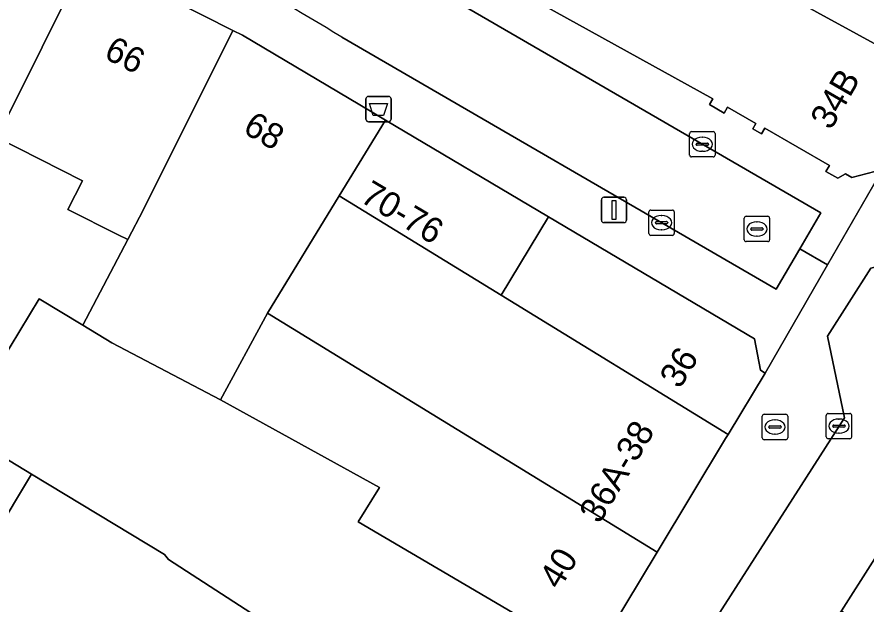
# Model space of a CAD drawing. Extents: x 160663 to 161506, y 382245 to 383291.
# Drawn here: x 161064.23 to 161097.75, y 383054.48 to 383077.63 of the extents above; entities that cross this region are included whole.
import ezdxf

# ---------------------------------------------------------------- set-up
doc = ezdxf.new("R2010")
doc.units = 0
for name, color, linetype in [('IMGEO_Afvalbak', 7, 'Continuous'), ('IMGEO_Brandkraan', 7, 'Continuous'), ('IMGEO_Erf', 7, 'Continuous'), ('IMGEO_Kolk', 7, 'Continuous'), ('IMGEO_Lichtmast', 7, 'Continuous'), ('IMGEO_Pand', 7, 'Continuous'), ('IMGEO_Pand_nummerreeks', 7, 'Continuous'), ('IMGEO_Rijbaan_lokaal_open', 7, 'Continuous'), ('IMGEO_Rioolput', 7, 'Continuous'), ('IMGEO_Voetpad_open', 7, 'Continuous'), ('IMGEO_Woonerf_open', 7, 'Continuous')]:
    doc.layers.add(name, color=color, linetype=linetype)

msp = doc.modelspace()

# ---------------------------------------------------------------- linework, layer by layer
at = {"layer": 'IMGEO_Afvalbak'}
for p, q in [((161078.01, 383073.601), (161078.01, 383074.401)), ((161078.01, 383074.401), (161078.01, 383073.601)), ((161078.11, 383074.501), (161078.9, 383074.501)), ((161078.9, 383074.501), (161078.11, 383074.501)), ((161079, 383074.401), (161079, 383073.601)), ((161079, 383073.601), (161079, 383074.401)), ((161078.9, 383073.501), (161078.11, 383073.501)), ((161078.11, 383073.501), (161078.9, 383073.501))]:
    msp.add_line(p, q, dxfattribs=at)
msp.add_lwpolyline([(161078.153, 383074.215), (161078.857, 383074.215), (161078.708, 383073.745), (161078.302, 383073.745), (161078.153, 383074.215)], dxfattribs=at)
for centre, start, end in [((161078.11, 383074.401), 90, 180), ((161078.11, 383074.401), 90, 180), ((161078.9, 383074.401), 0, 90), ((161078.9, 383074.401), 360, 90), ((161078.11, 383073.601), 180, 270), ((161078.11, 383073.601), 180, 270), ((161078.9, 383073.601), 270, 0), ((161078.9, 383073.601), 270, 0)]:
    msp.add_arc(centre, 0.1, start, end, dxfattribs=at)
at = {"layer": 'IMGEO_Brandkraan'}
for p, q in [((161093.658, 383061.035), (161093.658, 383061.887)), ((161093.733, 383061.961), (161094.585, 383061.961)), ((161094.146, 383061.741), (161094.171, 383061.741)), ((161094.659, 383061.887), (161094.659, 383061.035)), ((161093.917, 383061.455), (161093.917, 383061.467)), ((161094.355, 383061.418), (161093.957, 383061.418)), ((161093.96, 383061.504), (161094.358, 383061.504)), ((161094.401, 383061.467), (161094.401, 383061.455)), ((161094.169, 383061.181), (161094.144, 383061.181)), ((161094.585, 383060.961), (161093.733, 383060.961))]:
    msp.add_line(p, q, dxfattribs=at)
for points in [[(161093.658, 383061.035), (161093.658, 383061.887)], [(161093.733, 383061.961), (161094.585, 383061.961)], [(161094.659, 383061.887), (161094.659, 383061.035)], [(161094.585, 383060.961), (161093.733, 383060.961)]]:
    msp.add_lwpolyline(points, dxfattribs=at)
for centre, radius, start, end in [((161093.735, 383061.885), 0.0765, 91.552, 178.448), ((161093.735, 383061.885), 0.0765, 91.552, 178.448), ((161094.583, 383061.885), 0.0765, 1.552, 88.448), ((161094.583, 383061.885), 0.0765, 1.552, 88.448), ((161093.957, 383061.464), 0.0403, 85.8775, 175.7526), ((161093.954, 383061.454), 0.0366, 178.938, 274.7102), ((161094.358, 383061.461), 0.043, 264.8664, 352.4533), ((161094.362, 383061.466), 0.0386, 1.7309, 96.639), ((161093.735, 383061.037), 0.0765, 181.552, 268.448), ((161093.735, 383061.037), 0.0765, 181.552, 268.448), ((161094.583, 383061.037), 0.0765, 271.552, 358.448), ((161094.583, 383061.037), 0.0765, 271.552, 358.448)]:
    msp.add_arc(centre, radius, start, end, dxfattribs=at)
for centre, major_axis, ratio, start_param, end_param in [((161094.145, 383061.461), (-0.387, 0.002), 0.722429, 4.712389, 7.853982), ((161094.17, 383061.461), (-0.39, 0.002), 0.717154, 1.570796, 4.712389)]:
    msp.add_ellipse(centre, major_axis=major_axis, ratio=ratio, start_param=start_param, end_param=end_param, dxfattribs=at)
at = {"layer": 'IMGEO_Erf'}
for points in [[(161063.581, 383063.993), (161065.107, 383066.514), (161066.831, 383065.474), (161068.604, 383068.854), (161068.224, 383069.046), (161066.247, 383070.042), (161066.818, 383071.176), (161063.435, 383072.88)], [(161061.88, 383054.754), (161064.808, 383059.605), (161061.968, 383061.319)]]:
    msp.add_lwpolyline(points, dxfattribs=at)
at = {"layer": 'IMGEO_Kolk'}
for p, q in [((161090.865, 383073.115), (161091.717, 383073.115)), ((161090.79, 383072.189), (161090.79, 383073.041)), ((161091.278, 383072.895), (161091.303, 383072.895)), ((161091.791, 383073.041), (161091.791, 383072.189)), ((161091.049, 383072.609), (161091.049, 383072.621)), ((161091.487, 383072.572), (161091.089, 383072.572)), ((161091.092, 383072.658), (161091.49, 383072.658)), ((161091.533, 383072.621), (161091.533, 383072.609)), ((161091.717, 383072.115), (161090.865, 383072.115)), ((161091.301, 383072.335), (161091.276, 383072.335)), ((161089.179, 383069.093), (161089.179, 383069.945)), ((161089.254, 383070.019), (161090.106, 383070.019)), ((161089.667, 383069.799), (161089.692, 383069.799)), ((161090.18, 383069.945), (161090.18, 383069.093)), ((161089.438, 383069.513), (161089.438, 383069.525)), ((161089.876, 383069.476), (161089.478, 383069.476)), ((161089.481, 383069.562), (161089.879, 383069.562)), ((161089.922, 383069.525), (161089.922, 383069.513)), ((161089.69, 383069.239), (161089.665, 383069.239)), ((161090.106, 383069.019), (161089.254, 383069.019)), ((161096.259, 383061.995), (161097.111, 383061.995)), ((161096.184, 383061.069), (161096.184, 383061.921)), ((161096.672, 383061.775), (161096.697, 383061.775)), ((161097.185, 383061.921), (161097.185, 383061.069)), ((161096.443, 383061.489), (161096.443, 383061.501)), ((161096.881, 383061.452), (161096.483, 383061.452)), ((161096.486, 383061.538), (161096.884, 383061.538)), ((161096.927, 383061.501), (161096.927, 383061.489)), ((161097.111, 383060.995), (161096.259, 383060.995)), ((161096.695, 383061.215), (161096.67, 383061.215))]:
    msp.add_line(p, q, dxfattribs=at)
for points in [[(161090.865, 383073.115), (161091.717, 383073.115)], [(161090.79, 383072.189), (161090.79, 383073.041)], [(161091.791, 383073.041), (161091.791, 383072.189)], [(161091.717, 383072.115), (161090.865, 383072.115)], [(161089.179, 383069.093), (161089.179, 383069.945)], [(161089.254, 383070.019), (161090.106, 383070.019)], [(161090.18, 383069.945), (161090.18, 383069.093)], [(161090.106, 383069.019), (161089.254, 383069.019)], [(161096.259, 383061.995), (161097.111, 383061.995)], [(161096.184, 383061.069), (161096.184, 383061.921)], [(161097.185, 383061.921), (161097.185, 383061.069)], [(161097.111, 383060.995), (161096.259, 383060.995)]]:
    msp.add_lwpolyline(points, dxfattribs=at)
for centre, radius, start, end in [((161090.867, 383073.039), 0.0765, 91.552, 178.448), ((161090.867, 383073.039), 0.0765, 91.552, 178.448), ((161091.715, 383073.039), 0.0765, 1.552, 88.448), ((161091.715, 383073.039), 0.0765, 1.552, 88.448), ((161091.089, 383072.618), 0.0403, 85.8775, 175.7526), ((161091.086, 383072.608), 0.0366, 178.938, 274.7102), ((161091.49, 383072.615), 0.043, 264.8664, 352.4533), ((161091.494, 383072.62), 0.0386, 1.7309, 96.639), ((161090.867, 383072.191), 0.0765, 181.552, 268.448), ((161090.867, 383072.191), 0.0765, 181.552, 268.448), ((161091.715, 383072.191), 0.0765, 271.552, 358.448), ((161091.715, 383072.191), 0.0765, 271.552, 358.448), ((161089.256, 383069.943), 0.0765, 91.552, 178.448), ((161089.256, 383069.943), 0.0765, 91.552, 178.448), ((161090.104, 383069.943), 0.0765, 1.552, 88.448), ((161090.104, 383069.943), 0.0765, 1.552, 88.448), ((161089.478, 383069.522), 0.0403, 85.8775, 175.7526), ((161089.475, 383069.512), 0.0366, 178.938, 274.7102), ((161089.879, 383069.519), 0.043, 264.8664, 352.4533), ((161089.883, 383069.524), 0.0386, 1.7309, 96.639), ((161089.256, 383069.095), 0.0765, 181.552, 268.448), ((161089.256, 383069.095), 0.0765, 181.552, 268.448), ((161090.104, 383069.095), 0.0765, 271.552, 358.448), ((161090.104, 383069.095), 0.0765, 271.552, 358.448), ((161096.261, 383061.919), 0.0765, 91.552, 178.448), ((161096.261, 383061.919), 0.0765, 91.552, 178.448), ((161097.109, 383061.919), 0.0765, 1.552, 88.448), ((161097.109, 383061.919), 0.0765, 1.552, 88.448), ((161096.483, 383061.498), 0.0403, 85.8775, 175.7526), ((161096.48, 383061.488), 0.0366, 178.938, 274.7102), ((161096.884, 383061.495), 0.043, 264.8664, 352.4533), ((161096.888, 383061.5), 0.0386, 1.7309, 96.639), ((161096.261, 383061.071), 0.0765, 181.552, 268.448), ((161096.261, 383061.071), 0.0765, 181.552, 268.448), ((161097.109, 383061.071), 0.0765, 271.552, 358.448), ((161097.109, 383061.071), 0.0765, 271.552, 358.448)]:
    msp.add_arc(centre, radius, start, end, dxfattribs=at)
for centre, major_axis, ratio, start_param, end_param in [((161091.277, 383072.615), (-0.387, 0.002), 0.722429, 4.712389, 7.853982), ((161091.302, 383072.615), (-0.39, 0.002), 0.717154, 1.570796, 4.712389), ((161089.666, 383069.519), (-0.387, 0.002), 0.722429, 4.712389, 7.853982), ((161089.691, 383069.519), (-0.39, 0.002), 0.717154, 1.570796, 4.712389), ((161096.671, 383061.495), (-0.387, 0.002), 0.722429, 4.712389, 7.853982), ((161096.696, 383061.495), (-0.39, 0.002), 0.717154, 1.570796, 4.712389)]:
    msp.add_ellipse(centre, major_axis=major_axis, ratio=ratio, start_param=start_param, end_param=end_param, dxfattribs=at)
at = {"layer": 'IMGEO_Lichtmast'}
for p, q in [((161087.307, 383069.623), (161087.307, 383070.423)), ((161087.307, 383070.423), (161087.307, 383069.623)), ((161087.407, 383070.523), (161088.197, 383070.523)), ((161088.197, 383070.523), (161087.407, 383070.523)), ((161088.297, 383070.423), (161088.297, 383069.623)), ((161088.297, 383069.623), (161088.297, 383070.423)), ((161088.197, 383069.523), (161087.407, 383069.523)), ((161087.407, 383069.523), (161088.197, 383069.523))]:
    msp.add_line(p, q, dxfattribs=at)
msp.add_lwpolyline([(161087.727, 383070.398), (161087.877, 383070.398), (161087.877, 383069.648), (161087.727, 383069.648), (161087.727, 383070.398)], dxfattribs=at)
for centre, start, end in [((161087.407, 383070.423), 90, 180), ((161087.407, 383070.423), 90, 180), ((161088.197, 383070.423), 0, 90), ((161088.197, 383070.423), 360, 90), ((161087.407, 383069.623), 180, 270), ((161087.407, 383069.623), 180, 270), ((161088.197, 383069.623), 270, 0), ((161088.197, 383069.623), 270, 0)]:
    msp.add_arc(centre, 0.1, start, end, dxfattribs=at)
at = {"layer": 'IMGEO_Pand'}
for points in [[(161092.356, 383085.123), (161084.508, 383089.459), (161084.421, 383089.312), (161081.988, 383090.759), (161079.976, 383086.48), (161086.349, 383082.859), (161086.41, 383082.962), (161100.503, 383075.266), (161102.665, 383079.016), (161102.828, 383078.922), (161103.103, 383079.407), (161102.975, 383079.475)], [(161100.503, 383075.266), (161086.41, 383082.962), (161086.349, 383082.859), (161079.976, 383086.48), (161077.675, 383082.159), (161091.709, 383074.408), (161091.575, 383074.177), (161092.152, 383073.844), (161092.284, 383074.074), (161093.406, 383073.427), (161093.287, 383073.221), (161093.623, 383073.027), (161093.753, 383073.252), (161096.306, 383071.781), (161096.169, 383071.544), (161096.64, 383071.273), (161096.941, 383071.447), (161097.198, 383071.298), (161098.402, 383071.622)], [(161063.435, 383072.88), (161067.006, 383080.02), (161061.386, 383082.869), (161057.763, 383075.737)], [(161072.758, 383077.104), (161067.006, 383080.02), (161063.435, 383072.88), (161066.818, 383071.176), (161066.247, 383070.042), (161068.224, 383069.046), (161068.604, 383068.854), (161069.229, 383070.046)], [(161076.95, 383070.579), (161078.776, 383073.57), (161078.191, 383073.917), (161073.139, 383076.911), (161072.758, 383077.104), (161069.229, 383070.046), (161068.604, 383068.854), (161066.831, 383065.474), (161067.98, 383064.781), (161072.272, 383062.537), (161074.126, 383065.953)], [(161076.95, 383070.579), (161083.351, 383066.656), (161085.22, 383069.752), (161078.776, 383073.57)], [(161074.126, 383065.953), (161089.508, 383056.525), (161092.21, 383061.004), (161092.308, 383061.166), (161083.351, 383066.656), (161076.95, 383070.579)], [(161083.351, 383066.656), (161092.308, 383061.166), (161093.771, 383063.59), (161093.587, 383063.701), (161093.351, 383064.933), (161085.22, 383069.752)], [(161077.699, 383057.722), (161078.542, 383059.07), (161072.272, 383062.537), (161067.98, 383064.781), (161066.831, 383065.474), (161065.107, 383066.514), (161063.581, 383063.993), (161061.968, 383061.319), (161064.808, 383059.605), (161070.064, 383056.434), (161070.219, 383056.239), (161083.965, 383047.339), (161086.956, 383052.296)], [(161074.126, 383065.953), (161072.272, 383062.537), (161078.542, 383059.07), (161077.699, 383057.722), (161086.956, 383052.296), (161089.508, 383056.525)], [(161070.219, 383056.239), (161070.064, 383056.434), (161064.808, 383059.605), (161061.88, 383054.754), (161063.794, 383053.623), (161070.716, 383049.531), (161080.695, 383042.622), (161083.062, 383046.224), (161083.23, 383046.122), (161083.965, 383047.339)]]:
    msp.add_lwpolyline(points, close=True, dxfattribs=at)
at = {"layer": 'IMGEO_Rijbaan_lokaal_open'}
msp.add_lwpolyline([(161077.052, 383076.838), (161094.203, 383066.9), (161095.138, 383068.492), (161095.969, 383069.908), (161075.87, 383081.557)], dxfattribs=at)
msp.add_arc((161044.192, 383023.856), 62.345, 58.19247, 63.51969, dxfattribs=at)
at = {"layer": 'IMGEO_Rioolput'}
for p, q in [((161092.943, 383068.846), (161092.943, 383069.698)), ((161093.018, 383069.772), (161093.87, 383069.772)), ((161093.944, 383069.698), (161093.944, 383068.846)), ((161093.431, 383069.552), (161093.456, 383069.552)), ((161093.202, 383069.266), (161093.202, 383069.278)), ((161093.64, 383069.229), (161093.242, 383069.229)), ((161093.245, 383069.315), (161093.643, 383069.315)), ((161093.686, 383069.278), (161093.686, 383069.266)), ((161093.87, 383068.772), (161093.018, 383068.772)), ((161093.454, 383068.992), (161093.429, 383068.992))]:
    msp.add_line(p, q, dxfattribs=at)
for points in [[(161092.943, 383068.846), (161092.943, 383069.698)], [(161093.018, 383069.772), (161093.87, 383069.772)], [(161093.944, 383069.698), (161093.944, 383068.846)], [(161093.87, 383068.772), (161093.018, 383068.772)]]:
    msp.add_lwpolyline(points, dxfattribs=at)
for centre, radius, start, end in [((161093.02, 383069.696), 0.0765, 91.552, 178.448), ((161093.02, 383069.696), 0.0765, 91.552, 178.448), ((161093.868, 383069.696), 0.0765, 1.552, 88.448), ((161093.868, 383069.696), 0.0765, 1.552, 88.448), ((161093.242, 383069.275), 0.0403, 85.8775, 175.7526), ((161093.239, 383069.265), 0.0366, 178.938, 274.7102), ((161093.643, 383069.272), 0.043, 264.8664, 352.4533), ((161093.647, 383069.277), 0.0386, 1.7309, 96.639), ((161093.02, 383068.848), 0.0765, 181.552, 268.448), ((161093.02, 383068.848), 0.0765, 181.552, 268.448), ((161093.868, 383068.848), 0.0765, 271.552, 358.448), ((161093.868, 383068.848), 0.0765, 271.552, 358.448)]:
    msp.add_arc(centre, radius, start, end, dxfattribs=at)
for centre, major_axis, ratio, start_param, end_param in [((161093.43, 383069.272), (-0.387, 0.002), 0.722429, 4.712389, 7.853982), ((161093.455, 383069.272), (-0.39, 0.002), 0.717154, 1.570796, 4.712389)]:
    msp.add_ellipse(centre, major_axis=major_axis, ratio=ratio, start_param=start_param, end_param=end_param, dxfattribs=at)
at = {"layer": 'IMGEO_Voetpad_open'}
for points in [[(161096.232, 383065.041), (161097.948, 383067.723), (161100.236, 383068.269), (161101.27, 383070.058), (161102.587, 383072.301), (161107.023, 383080.092), (161110.056, 383085.418), (161110.781, 383085.656), (161120.09, 383100.134), (161120.161, 383100.245), (161118.207, 383101.501), (161124.761, 383111.696), (161126.716, 383110.439), (161127.839, 383112.186), (161127.679, 383113.208), (161135.448, 383125.333), (161133.773, 383126.361), (161133.469, 383127.948), (161135.792, 383131.655), (161135.611, 383132.118), (161133.742, 383131.385), (161127.933, 383146.199), (161129.801, 383146.932), (161126.39, 383155.632)], [(161037.593, 383094.932), (161043.206, 383092.086), (161048.694, 383089.304), (161054.43, 383086.396), (161061.386, 383082.869), (161067.006, 383080.02), (161072.758, 383077.104), (161073.139, 383076.911), (161078.191, 383073.917), (161078.776, 383073.57), (161085.22, 383069.752), (161093.351, 383064.933), (161093.587, 383063.701), (161093.771, 383063.59), (161096.229, 383067.852), (161095.138, 383068.492), (161094.203, 383066.9), (161077.052, 383076.838)], [(161075.87, 383081.557), (161095.969, 383069.908), (161095.138, 383068.492), (161096.229, 383067.852), (161098.402, 383071.622), (161097.198, 383071.298), (161096.941, 383071.447), (161096.64, 383071.273), (161096.169, 383071.544), (161096.306, 383071.781), (161093.753, 383073.252), (161093.623, 383073.027), (161093.287, 383073.221), (161093.406, 383073.427), (161092.284, 383074.074), (161092.152, 383073.844), (161091.575, 383074.177), (161091.709, 383074.408), (161077.675, 383082.159)], [(161102.665, 383079.016), (161100.503, 383075.266), (161098.402, 383071.622), (161096.229, 383067.852), (161093.771, 383063.59), (161092.308, 383061.166), (161092.21, 383061.004), (161089.508, 383056.525), (161086.956, 383052.296), (161083.965, 383047.339), (161083.23, 383046.122), (161083.062, 383046.224), (161080.695, 383042.622), (161078.102, 383038.676), (161078.225, 383038.602), (161077.828, 383037.945), (161077.074, 383036.911)], [(161110.498, 383077.975), (161106.105, 383070.405), (161104.708, 383067.998), (161104.036, 383066.84), (161104.467, 383064.426), (161101.893, 383060.352), (161100.456, 383059.966), (161096.784, 383054.204), (161098.334, 383053.216), (161094.984, 383047.96), (161093.434, 383048.948), (161092.772, 383047.909), (161091.882, 383047.647), (161088.129, 383041.737), (161086.946, 383039.769), (161074.838, 383020.711), (161073.465, 383018.514), (161072.068, 383016.448), (161072.199, 383014.962), (161067.943, 383009.691)], [(161071.481, 383022.868), (161083.578, 383042.034), (161084.789, 383043.953), (161087.48, 383048.216), (161088.319, 383048.44), (161096.899, 383061.826), (161096.232, 383065.041)]]:
    msp.add_lwpolyline(points, dxfattribs=at)
msp.add_arc((161044.192, 383023.856), 62.345, 58.19247, 63.51969, dxfattribs=at)
at = {"layer": 'IMGEO_Woonerf_open'}
msp.add_lwpolyline([(161100.456, 383059.966), (161101.893, 383060.352), (161104.467, 383064.426), (161104.036, 383066.84), (161104.708, 383067.998), (161103.836, 383067.802), (161101.563, 383069.112), (161101.27, 383070.058), (161100.236, 383068.269), (161097.948, 383067.723), (161096.232, 383065.041), (161096.899, 383061.826), (161088.319, 383048.44), (161087.48, 383048.216), (161084.789, 383043.953), (161085.682, 383044.137), (161087.922, 383042.679), (161088.129, 383041.737), (161091.882, 383047.647), (161092.772, 383047.909), (161093.434, 383048.948), (161096.784, 383054.204)], close=True, dxfattribs=at)

# ---------------------------------------------------------------- texts
at = {"layer": 'IMGEO_Pand_nummerreeks'}
for s, rotation, p in [('66', 333.1168, (161067.62, 383076.032)), ('34B', 60.0345, (161096.364, 383073.135)), ('68', 329.6046, (161073.105, 383073.097)), ('70-76', 329.3482, (161077.731, 383070.378)), ('36', 58.7455, (161090.401, 383062.929)), ('36A-38', 59.2514, (161087.232, 383057.603)), ('40', 58.8913, (161085.649, 383055.008))]:
    msp.add_text(s, height=1, rotation=rotation, dxfattribs=at).set_placement(p)

doc.saveas('drawing.dxf')
